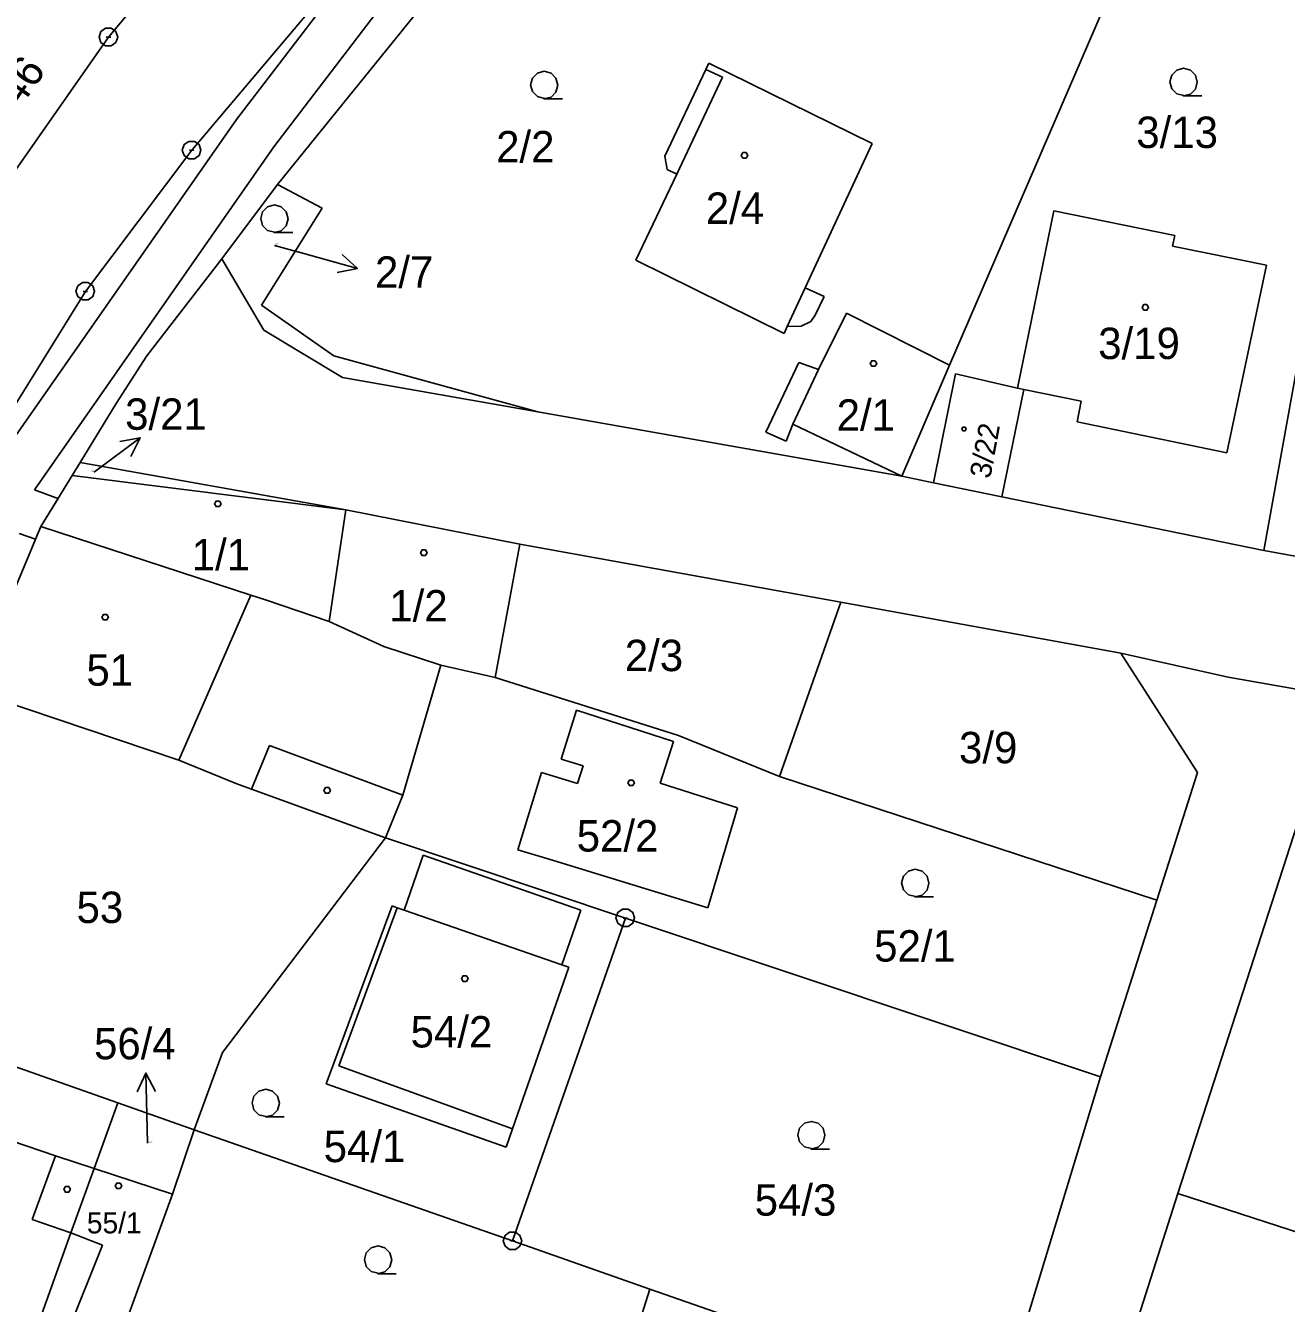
# Model space of a CAD drawing. Extents: x -759060 to -757386, y -1172273 to -1170948.
# Drawn here: x -757983.8 to -757915.5, y -1171296.1 to -1171226.9 of the extents above; entities that cross this region are included whole.
import ezdxf

# ---------------------------------------------------------------- set-up
doc = ezdxf.new("R2010")
doc.units = 0
for name, color, linetype in [('Vrstva 1', 7, 'Continuous'), ('Vrstva 12', 7, 'Continuous'), ('Vrstva 13', 7, 'Continuous'), ('Vrstva 2', 7, 'Continuous'), ('Vrstva 3', 7, 'Continuous'), ('Vrstva 4', 7, 'Continuous'), ('Vrstva 5', 7, 'Continuous'), ('Vrstva 7', 7, 'Continuous'), ('Vrstva 8', 7, 'Continuous')]:
    doc.layers.add(name, color=color, linetype=linetype)

msp = doc.modelspace()

# ---------------------------------------------------------------- linework, layer by layer
at = {"layer": 'Vrstva 1'}
for p, q in [((-757951.75, -1171206.35), (-757974.82, -1171233.63)), ((-757963.29, -1171208.3), (-757979.33, -1171227.51)), ((-757970.17, -1171235.48), (-757952.21, -1171213.31)), ((-757933.78, -1171245.28), (-757923.54, -1171221.53)), ((-757916.76, -1171255.3), (-757911.3, -1171225.09)), ((-757979.33, -1171227.51), (-757988.72, -1171240.92)), ((-757946.97, -1171229.26), (-757946.81, -1171228.92)), ((-757946.81, -1171228.92), (-757937.96, -1171233.27)), ((-757949.19, -1171233.95), (-757946.97, -1171229.26)), ((-757974.82, -1171233.63), (-757980.58, -1171241.28)), ((-757937.96, -1171233.27), (-757941.59, -1171241.08)), ((-757949.07, -1171234.68), (-757949.19, -1171233.95)), ((-757950.76, -1171239.59), (-757948.55, -1171234.93)), ((-757948.55, -1171234.93), (-757949.07, -1171234.68)), ((-757973.19, -1171239.52), (-757970.17, -1171235.48)), ((-757970.17, -1171235.48), (-757967.76, -1171236.76)), ((-757967.76, -1171236.76), (-757971.04, -1171242.03)), ((-757930.09, -1171246.51), (-757928.12, -1171236.91)), ((-757928.12, -1171236.91), (-757921.57, -1171238.25)), ((-757921.57, -1171238.25), (-757921.69, -1171238.83)), ((-757921.69, -1171238.83), (-757916.61, -1171239.86)), ((-757973.19, -1171239.52), (-757977.25, -1171244.77)), ((-757970.92, -1171243.37), (-757973.19, -1171239.52)), ((-757942.74, -1171243.55), (-757950.76, -1171239.59)), ((-757916.61, -1171239.86), (-757918.75, -1171250.01)), ((-757980.58, -1171241.28), (-757986.13, -1171250.22)), ((-757941.59, -1171241.08), (-757940.57, -1171241.55)), ((-757971.04, -1171242.03), (-757967.12, -1171244.77)), ((-757940.57, -1171241.55), (-757941.05, -1171242.57)), ((-757941.28, -1171242.9), (-757941.81, -1171243.15)), ((-757941.05, -1171242.57), (-757941.28, -1171242.9)), ((-757940.87, -1171245.51), (-757939.35, -1171242.46)), ((-757939.35, -1171242.46), (-757933.78, -1171245.28)), ((-757966.65, -1171245.93), (-757970.92, -1171243.37)), ((-757942.57, -1171243.17), (-757942.74, -1171243.55)), ((-757941.81, -1171243.15), (-757942.57, -1171243.17)), ((-757977.25, -1171244.77), (-757978.92, -1171247.35)), ((-757967.12, -1171244.77), (-757956.08, -1171247.8)), ((-757943.73, -1171248.9), (-757941.93, -1171245.12)), ((-757941.93, -1171245.12), (-757940.87, -1171245.51)), ((-757936.36, -1171251.29), (-757933.78, -1171245.28)), ((-757966.65, -1171245.93), (-757956.08, -1171247.8)), ((-757934.64, -1171251.64), (-757933.46, -1171245.74)), ((-757933.46, -1171245.74), (-757930.09, -1171246.51)), ((-757929.75, -1171246.58), (-757930.94, -1171252.4)), ((-757929.75, -1171246.58), (-757930.09, -1171246.51)), ((-757926.64, -1171247.22), (-757929.75, -1171246.58)), ((-757978.92, -1171247.35), (-757980.87, -1171250.54)), ((-757926.87, -1171248.34), (-757926.64, -1171247.22)), ((-757956.08, -1171247.8), (-757936.36, -1171251.29)), ((-757918.75, -1171250.01), (-757926.87, -1171248.34)), ((-757942.62, -1171249.39), (-757943.73, -1171248.9)), ((-757942.27, -1171248.47), (-757942.62, -1171249.39)), ((-757936.36, -1171251.29), (-757942.27, -1171248.47)), ((-757980.87, -1171250.54), (-757981.3, -1171251.25)), ((-757966.47, -1171253.11), (-757980.87, -1171250.54)), ((-757981.3, -1171251.25), (-757982.99, -1171254)), ((-757981.3, -1171251.25), (-757966.47, -1171253.11)), ((-757936.36, -1171251.29), (-757934.64, -1171251.64)), ((-757934.64, -1171251.64), (-757930.94, -1171252.4)), ((-757930.94, -1171252.4), (-757916.76, -1171255.3)), ((-757966.47, -1171253.11), (-757967.38, -1171259.15)), ((-757957.04, -1171254.96), (-757966.47, -1171253.11)), ((-757982.99, -1171254), (-757986.71, -1171262.89)), ((-757971.61, -1171257.72), (-757982.99, -1171254)), ((-757957.04, -1171254.96), (-757958.38, -1171262.19)), ((-757939.67, -1171258.11), (-757957.04, -1171254.96)), ((-757899.05, -1171258.5), (-757916.76, -1171255.3)), ((-757970.83, -1171257.98), (-757971.61, -1171257.72)), ((-757967.38, -1171259.15), (-757970.83, -1171257.98)), ((-757939.67, -1171258.11), (-757942.98, -1171267.54)), ((-757924.49, -1171260.87), (-757939.67, -1171258.11)), ((-757964.41, -1171260.51), (-757967.38, -1171259.15)), ((-757961.33, -1171261.52), (-757964.41, -1171260.51)), ((-757924.49, -1171260.87), (-757920.34, -1171267.33)), ((-757924.49, -1171260.87), (-757918.69, -1171262.16)), ((-757963.39, -1171268.55), (-757961.33, -1171261.52)), ((-757958.38, -1171262.19), (-757961.33, -1171261.52)), ((-757948.46, -1171265.32), (-757958.38, -1171262.19)), ((-757918.69, -1171262.16), (-757910.23, -1171263.65)), ((-757986.71, -1171262.89), (-757975.52, -1171266.66)), ((-757954.81, -1171266.6), (-757953.98, -1171263.96)), ((-757953.98, -1171263.96), (-757948.73, -1171265.65)), ((-757948.73, -1171265.65), (-757949.45, -1171267.91)), ((-757942.98, -1171267.54), (-757948.46, -1171265.32)), ((-757913.45, -1171265.49), (-757921.41, -1171290.12)), ((-757972.37, -1171267.94), (-757975.52, -1171266.66)), ((-757953.62, -1171266.97), (-757954.81, -1171266.6)), ((-757953.92, -1171267.92), (-757953.62, -1171266.97)), ((-757957.15, -1171271.51), (-757955.87, -1171267.33)), ((-757955.87, -1171267.33), (-757953.92, -1171267.92)), ((-757922.54, -1171274.25), (-757942.98, -1171267.54)), ((-757920.34, -1171267.33), (-757922.54, -1171274.25)), ((-757971.58, -1171268.23), (-757972.37, -1171267.94)), ((-757971.58, -1171268.23), (-757964.33, -1171270.87)), ((-757945.26, -1171269.24), (-757949.45, -1171267.91)), ((-757964.33, -1171270.87), (-757963.39, -1171268.55)), ((-757946.86, -1171274.66), (-757945.26, -1171269.24)), ((-757964.33, -1171270.87), (-757973.15, -1171282.49)), ((-757951.33, -1171275.21), (-757964.33, -1171270.87)), ((-757962.28, -1171271.81), (-757963.31, -1171274.78)), ((-757953.74, -1171274.78), (-757962.28, -1171271.81)), ((-757955.22, -1171272.1), (-757957.15, -1171271.51)), ((-757946.86, -1171274.66), (-757955.22, -1171272.1)), ((-757967.53, -1171284.19), (-757963.97, -1171274.55)), ((-757963.69, -1171274.65), (-757963.97, -1171274.55)), ((-757963.31, -1171274.78), (-757963.69, -1171274.65)), ((-757925.59, -1171283.81), (-757922.54, -1171274.25)), ((-757951.33, -1171275.21), (-757957.44, -1171292.7)), ((-757954.77, -1171277.75), (-757953.74, -1171274.78)), ((-757925.59, -1171283.81), (-757951.33, -1171275.21)), ((-757954.39, -1171277.88), (-757957.44, -1171286.63)), ((-757954.39, -1171277.88), (-757954.77, -1171277.75)), ((-757993.18, -1171280.18), (-757978.82, -1171285.22)), ((-757974.69, -1171286.68), (-757973.15, -1171282.49)), ((-757957.78, -1171287.61), (-757967.53, -1171284.19)), ((-757925.59, -1171283.81), (-757931.1, -1171301.9)), ((-757978.82, -1171285.22), (-757980.1, -1171288.77)), ((-757978.82, -1171285.22), (-757974.69, -1171286.68)), ((-757985.54, -1171286.95), (-757982.19, -1171288.08)), ((-757974.69, -1171286.68), (-757975.86, -1171290.17)), ((-757957.44, -1171292.7), (-757974.69, -1171286.68)), ((-757957.44, -1171286.63), (-757957.78, -1171287.61)), ((-757982.19, -1171288.08), (-757980.1, -1171288.77)), ((-757980.1, -1171288.77), (-757981.36, -1171292.26)), ((-757980.1, -1171288.77), (-757975.86, -1171290.17)), ((-757975.86, -1171290.17), (-757980.46, -1171302.79)), ((-757925.02, -1171301.41), (-757921.41, -1171290.12)), ((-757921.41, -1171290.12), (-757897.76, -1171297.84)), ((-757981.36, -1171292.26), (-757984.65, -1171301.38)), ((-757950, -1171295.3), (-757957.44, -1171292.7)), ((-757950, -1171295.3), (-757953.39, -1171305.97)), ((-757950, -1171295.3), (-757931.1, -1171301.9))]:
    msp.add_line(p, q, dxfattribs=at)
at = {"layer": 'Vrstva 12'}
for p, q in [((-757946.97, -1171229.26), (-757946.81, -1171228.92)), ((-757946.81, -1171228.92), (-757937.96, -1171233.27)), ((-757948.55, -1171234.93), (-757946.07, -1171229.68)), ((-757946.07, -1171229.68), (-757946.97, -1171229.26)), ((-757937.96, -1171233.27), (-757941.59, -1171241.08)), ((-757950.76, -1171239.59), (-757948.55, -1171234.93)), ((-757930.09, -1171246.51), (-757928.12, -1171236.91)), ((-757928.12, -1171236.91), (-757921.57, -1171238.25)), ((-757921.57, -1171238.25), (-757921.69, -1171238.83)), ((-757921.69, -1171238.83), (-757916.61, -1171239.86)), ((-757942.74, -1171243.55), (-757950.76, -1171239.59)), ((-757916.61, -1171239.86), (-757918.75, -1171250.01)), ((-757941.59, -1171241.08), (-757942.57, -1171243.17)), ((-757940.87, -1171245.51), (-757939.35, -1171242.46)), ((-757939.35, -1171242.46), (-757933.78, -1171245.28)), ((-757942.57, -1171243.17), (-757942.74, -1171243.55)), ((-757942.27, -1171248.47), (-757940.87, -1171245.51)), ((-757936.36, -1171251.29), (-757933.78, -1171245.28)), ((-757934.64, -1171251.64), (-757933.46, -1171245.74)), ((-757933.46, -1171245.74), (-757930.09, -1171246.51)), ((-757929.75, -1171246.58), (-757930.94, -1171252.4)), ((-757929.75, -1171246.58), (-757930.09, -1171246.51)), ((-757929.75, -1171246.58), (-757930.09, -1171246.51)), ((-757926.64, -1171247.22), (-757929.75, -1171246.58)), ((-757926.87, -1171248.34), (-757926.64, -1171247.22)), ((-757918.75, -1171250.01), (-757926.87, -1171248.34)), ((-757936.36, -1171251.29), (-757942.27, -1171248.47)), ((-757981.3, -1171251.25), (-757982.99, -1171254)), ((-757981.3, -1171251.25), (-757966.47, -1171253.11)), ((-757934.64, -1171251.64), (-757930.94, -1171252.4)), ((-757966.47, -1171253.11), (-757967.38, -1171259.15)), ((-757966.47, -1171253.11), (-757967.38, -1171259.15)), ((-757957.04, -1171254.96), (-757966.47, -1171253.11)), ((-757982.99, -1171254), (-757986.71, -1171262.89)), ((-757971.61, -1171257.72), (-757982.99, -1171254)), ((-757971.61, -1171257.72), (-757982.99, -1171254)), ((-757957.04, -1171254.96), (-757958.38, -1171262.19)), ((-757971.61, -1171257.72), (-757975.52, -1171266.66)), ((-757970.83, -1171257.98), (-757971.61, -1171257.72)), ((-757967.38, -1171259.15), (-757970.83, -1171257.98)), ((-757964.41, -1171260.51), (-757967.38, -1171259.15)), ((-757961.33, -1171261.52), (-757964.41, -1171260.51)), ((-757958.38, -1171262.19), (-757961.33, -1171261.52)), ((-757986.71, -1171262.89), (-757975.52, -1171266.66)), ((-757954.81, -1171266.6), (-757953.98, -1171263.96)), ((-757953.98, -1171263.96), (-757948.73, -1171265.65)), ((-757948.73, -1171265.65), (-757949.45, -1171267.91)), ((-757953.62, -1171266.97), (-757954.81, -1171266.6)), ((-757953.92, -1171267.92), (-757953.62, -1171266.97)), ((-757957.15, -1171271.51), (-757955.87, -1171267.33)), ((-757955.87, -1171267.33), (-757953.92, -1171267.92)), ((-757945.26, -1171269.24), (-757949.45, -1171267.91)), ((-757946.86, -1171274.66), (-757945.26, -1171269.24)), ((-757955.22, -1171272.1), (-757957.15, -1171271.51)), ((-757946.86, -1171274.66), (-757955.22, -1171272.1)), ((-757963.69, -1171274.65), (-757966.85, -1171283.21)), ((-757963.31, -1171274.78), (-757963.69, -1171274.65)), ((-757963.31, -1171274.78), (-757954.77, -1171277.75)), ((-757954.39, -1171277.88), (-757957.44, -1171286.63)), ((-757954.39, -1171277.88), (-757954.77, -1171277.75)), ((-757966.85, -1171283.21), (-757957.44, -1171286.63)), ((-757980.1, -1171288.77), (-757981.36, -1171292.26)), ((-757980.1, -1171288.77), (-757975.86, -1171290.17)), ((-757975.86, -1171290.17), (-757980.46, -1171302.79)), ((-757981.36, -1171292.26), (-757979.66, -1171292.92)), ((-757979.66, -1171292.92), (-757983.26, -1171301.9))]:
    msp.add_line(p, q, dxfattribs=at)
at = {"layer": 'Vrstva 13'}
for p, q in [((-757972.39, -1171231.97), (-757962.55, -1171219.08)), ((-757960.61, -1171220.66), (-757970.37, -1171233.45)), ((-757984.72, -1171249.63), (-757972.39, -1171231.97)), ((-757970.37, -1171233.45), (-757983.34, -1171252.02)), ((-757983.34, -1171252.02), (-757982.22, -1171252.43)), ((-757982.06, -1171252.49), (-757982.99, -1171254)), ((-757982.22, -1171252.43), (-757982.06, -1171252.49)), ((-757983.28, -1171254.7), (-757984.17, -1171254.38)), ((-757982.99, -1171254), (-757983.28, -1171254.7))]:
    msp.add_line(p, q, dxfattribs=at)
at = {"layer": 'Vrstva 3'}
for points in [[(-757955.72, -1171230.83), (-757956.1, -1171230.73), (-757956.37, -1171230.46), (-757956.47, -1171230.09), (-757956.37, -1171229.72), (-757956.1, -1171229.45), (-757955.73, -1171229.35), (-757955.36, -1171229.45), (-757955.09, -1171229.72), (-757954.99, -1171230.1), (-757955.09, -1171230.48), (-757955.36, -1171230.75), (-757955.74, -1171230.85), (-757954.74, -1171230.85)], [(-757921.09, -1171230.67), (-757921.47, -1171230.57), (-757921.74, -1171230.3), (-757921.84, -1171229.93), (-757921.74, -1171229.56), (-757921.47, -1171229.29), (-757921.1, -1171229.19), (-757920.73, -1171229.29), (-757920.46, -1171229.56), (-757920.36, -1171229.94), (-757920.46, -1171230.32), (-757920.73, -1171230.59), (-757921.11, -1171230.69), (-757920.11, -1171230.69)], [(-757970.33, -1171238.07), (-757970.71, -1171237.97), (-757970.98, -1171237.7), (-757971.08, -1171237.33), (-757970.98, -1171236.96), (-757970.71, -1171236.69), (-757970.34, -1171236.59), (-757969.97, -1171236.69), (-757969.7, -1171236.96), (-757969.6, -1171237.34), (-757969.7, -1171237.72), (-757969.97, -1171237.99), (-757970.35, -1171238.09), (-757969.35, -1171238.09)], [(-757935.62, -1171274.05), (-757936, -1171273.95), (-757936.27, -1171273.68), (-757936.37, -1171273.31), (-757936.27, -1171272.94), (-757936, -1171272.67), (-757935.63, -1171272.57), (-757935.26, -1171272.67), (-757934.99, -1171272.94), (-757934.89, -1171273.32), (-757934.99, -1171273.7), (-757935.26, -1171273.97), (-757935.64, -1171274.07), (-757934.64, -1171274.07)], [(-757970.8, -1171285.96), (-757971.18, -1171285.86), (-757971.45, -1171285.59), (-757971.55, -1171285.22), (-757971.45, -1171284.85), (-757971.18, -1171284.58), (-757970.81, -1171284.48), (-757970.44, -1171284.58), (-757970.17, -1171284.85), (-757970.07, -1171285.23), (-757970.17, -1171285.61), (-757970.44, -1171285.88), (-757970.82, -1171285.98), (-757969.82, -1171285.98)], [(-757941.25, -1171287.7), (-757941.63, -1171287.6), (-757941.9, -1171287.33), (-757942, -1171286.96), (-757941.9, -1171286.59), (-757941.63, -1171286.32), (-757941.26, -1171286.22), (-757940.89, -1171286.32), (-757940.62, -1171286.59), (-757940.52, -1171286.97), (-757940.62, -1171287.35), (-757940.89, -1171287.62), (-757941.27, -1171287.72), (-757940.27, -1171287.72)], [(-757964.72, -1171294.45), (-757965.1, -1171294.35), (-757965.37, -1171294.08), (-757965.47, -1171293.71), (-757965.37, -1171293.34), (-757965.1, -1171293.07), (-757964.73, -1171292.97), (-757964.36, -1171293.07), (-757964.09, -1171293.34), (-757963.99, -1171293.72), (-757964.09, -1171294.1), (-757964.36, -1171294.37), (-757964.74, -1171294.47), (-757963.74, -1171294.47)]]:
    msp.add_lwpolyline(points, dxfattribs=at)
at = {"layer": 'Vrstva 4'}
for p, q in [((-757948.55, -1171234.93), (-757946.07, -1171229.68)), ((-757946.07, -1171229.68), (-757946.97, -1171229.26)), ((-757941.59, -1171241.08), (-757942.57, -1171243.17)), ((-757942.27, -1171248.47), (-757940.87, -1171245.51)), ((-757971.61, -1171257.72), (-757975.52, -1171266.66)), ((-757971.58, -1171268.23), (-757970.6, -1171265.87)), ((-757970.6, -1171265.87), (-757963.39, -1171268.55)), ((-757963.69, -1171274.65), (-757966.85, -1171283.21)), ((-757963.31, -1171274.78), (-757954.77, -1171277.75)), ((-757966.85, -1171283.21), (-757957.44, -1171286.63)), ((-757982.19, -1171288.08), (-757983.47, -1171291.53)), ((-757983.47, -1171291.53), (-757981.36, -1171292.26)), ((-757981.36, -1171292.26), (-757979.66, -1171292.92)), ((-757979.66, -1171292.92), (-757983.26, -1171301.9))]:
    msp.add_line(p, q, dxfattribs=at)
at = {"layer": 'Vrstva 5'}
for points in [[(-757944.79, -1171233.76), (-757944.7, -1171233.91), (-757944.79, -1171234.06), (-757944.97, -1171234.06), (-757945.06, -1171233.91), (-757944.97, -1171233.76)], [(-757923.08, -1171241.99), (-757922.99, -1171242.14), (-757923.08, -1171242.29), (-757923.26, -1171242.29), (-757923.35, -1171242.14), (-757923.26, -1171241.99)], [(-757937.81, -1171245.03), (-757937.72, -1171245.18), (-757937.81, -1171245.33), (-757937.99, -1171245.33), (-757938.08, -1171245.18), (-757937.99, -1171245.03)], [(-757932.93, -1171248.62), (-757932.869, -1171248.72), (-757932.93, -1171248.82), (-757933.05, -1171248.82), (-757933.111, -1171248.72), (-757933.05, -1171248.62)], [(-757973.32, -1171252.63), (-757973.23, -1171252.78), (-757973.32, -1171252.93), (-757973.5, -1171252.93), (-757973.59, -1171252.78), (-757973.5, -1171252.63)], [(-757962.16, -1171255.28), (-757962.07, -1171255.43), (-757962.16, -1171255.58), (-757962.34, -1171255.58), (-757962.43, -1171255.43), (-757962.34, -1171255.28)], [(-757979.41, -1171258.77), (-757979.32, -1171258.92), (-757979.41, -1171259.07), (-757979.59, -1171259.07), (-757979.68, -1171258.92), (-757979.59, -1171258.77)], [(-757950.93, -1171267.74), (-757950.84, -1171267.89), (-757950.93, -1171268.04), (-757951.11, -1171268.04), (-757951.2, -1171267.89), (-757951.11, -1171267.74)], [(-757967.4, -1171268.15), (-757967.31, -1171268.3), (-757967.4, -1171268.45), (-757967.58, -1171268.45), (-757967.67, -1171268.3), (-757967.58, -1171268.15)], [(-757959.94, -1171278.34), (-757959.85, -1171278.49), (-757959.94, -1171278.64), (-757960.12, -1171278.64), (-757960.21, -1171278.49), (-757960.12, -1171278.34)], [(-757981.48, -1171289.75), (-757981.39, -1171289.9), (-757981.48, -1171290.05), (-757981.66, -1171290.05), (-757981.75, -1171289.9), (-757981.66, -1171289.75)], [(-757978.7, -1171289.56), (-757978.61, -1171289.71), (-757978.7, -1171289.86), (-757978.88, -1171289.86), (-757978.97, -1171289.71), (-757978.88, -1171289.56)]]:
    msp.add_lwpolyline(points, close=True, dxfattribs=at)
at = {"layer": 'Vrstva 7'}
for p, q in [((-757970.33, -1171238.79), (-757968.74, -1171239.23)), ((-757965.849, -1171240.031), (-757968.74, -1171239.23)), ((-757977.611, -1171249.212), (-757980.02, -1171251)), ((-757980.1, -1171251.06), (-757980.02, -1171251)), ((-757977.305, -1171283.611), (-757977.23, -1171286.61)), ((-757977.21, -1171287.4), (-757977.23, -1171286.61))]:
    msp.add_line(p, q, dxfattribs=at)
for points in [[(-757966.679, -1171239.282), (-757965.849, -1171240.031), (-757966.946, -1171240.246)], [(-757978.712, -1171249.406), (-757977.611, -1171249.212), (-757978.116, -1171250.209)], [(-757977.78, -1171284.623), (-757977.305, -1171283.611), (-757976.78, -1171284.598)]]:
    msp.add_lwpolyline(points, dxfattribs=at)
at = {"layer": 'Vrstva 8'}
for p, q in [((-757979.45, -1171227.51), (-757979.21, -1171227.51)), ((-757974.94, -1171233.63), (-757974.7, -1171233.63)), ((-757980.7, -1171241.28), (-757980.46, -1171241.28)), ((-757951.45, -1171275.21), (-757951.21, -1171275.21)), ((-757957.56, -1171292.7), (-757957.32, -1171292.7))]:
    msp.add_line(p, q, dxfattribs=at)
for points in [[(-757979.18, -1171227.03), (-757978.93, -1171227.21), (-757978.83, -1171227.5), (-757978.93, -1171227.79), (-757979.18, -1171227.97), (-757979.49, -1171227.97), (-757979.74, -1171227.79), (-757979.84, -1171227.5), (-757979.74, -1171227.21), (-757979.49, -1171227.03)], [(-757974.67, -1171233.15), (-757974.42, -1171233.33), (-757974.32, -1171233.62), (-757974.42, -1171233.91), (-757974.67, -1171234.09), (-757974.98, -1171234.09), (-757975.23, -1171233.91), (-757975.33, -1171233.62), (-757975.23, -1171233.33), (-757974.98, -1171233.15)], [(-757980.43, -1171240.8), (-757980.18, -1171240.98), (-757980.08, -1171241.27), (-757980.18, -1171241.56), (-757980.43, -1171241.74), (-757980.74, -1171241.74), (-757980.99, -1171241.56), (-757981.09, -1171241.27), (-757980.99, -1171240.98), (-757980.74, -1171240.8)], [(-757951.18, -1171274.73), (-757950.93, -1171274.91), (-757950.83, -1171275.2), (-757950.93, -1171275.49), (-757951.18, -1171275.67), (-757951.49, -1171275.67), (-757951.74, -1171275.49), (-757951.84, -1171275.2), (-757951.74, -1171274.91), (-757951.49, -1171274.73)], [(-757957.29, -1171292.22), (-757957.04, -1171292.4), (-757956.94, -1171292.69), (-757957.04, -1171292.98), (-757957.29, -1171293.16), (-757957.6, -1171293.16), (-757957.85, -1171292.98), (-757957.95, -1171292.69), (-757957.85, -1171292.4), (-757957.6, -1171292.22)]]:
    msp.add_lwpolyline(points, close=True, dxfattribs=at)

# ---------------------------------------------------------------- texts
at = {"layer": 'Vrstva 2'}
for s, height, rotation, p in [('796/46', 1.7, 55.00395, (-757986.661, -1171235.014)), ('3/22', 1.14, 79.58384, (-757931.571, -1171251.454))]:
    msp.add_text(s, height=height, rotation=rotation, dxfattribs=at).set_placement(p)
for s, height, p in [('3/13', 1.7, (-757923.66, -1171233.51)), ('2/2', 1.7, (-757958.332, -1171234.29)), ('2/4', 1.7, (-757946.978, -1171237.62)), ('2/7', 0.1, (-757970.316, -1171238.79)), ('3/19', 1.7, (-757925.723, -1171244.94)), ('2/1', 1.7, (-757939.89, -1171248.82)), ('3/21', 0.1, (-757980.25, -1171251.06)), ('1/1', 1.7, (-757974.819, -1171256.38)), ('1/2', 1.7, (-757964.12, -1171259.15)), ('2/3', 1.7, (-757951.365, -1171261.84)), ('51', 1.7, (-757980.524, -1171262.63)), ('3/9', 1.7, (-757933.262, -1171266.83)), ('52/2', 1.7, (-757953.968, -1171271.61)), ('53', 1.7, (-757981.059, -1171275.48)), ('52/1', 1.7, (-757937.856, -1171277.57)), ('54/2', 1.7, (-757962.964, -1171282.22)), ('54/1', 1.7, (-757967.673, -1171288.43)), ('56/4', 0.1, (-757977.196, -1171287.4)), ('54/3', 1.7, (-757944.328, -1171291.33)), ('55/1', 1.14, (-757980.5, -1171292.29))]:
    msp.add_text(s, height=height, dxfattribs=at).set_placement(p)
at = {"layer": 'Vrstva 7'}
for s, p in [('2/7', (-757964.893, -1171241.08)), ('3/21', (-757978.427, -1171248.77)), ('56/4', (-757980.111, -1171282.86))]:
    msp.add_text(s, height=1.7, dxfattribs=at).set_placement(p)

doc.saveas('drawing.dxf')
